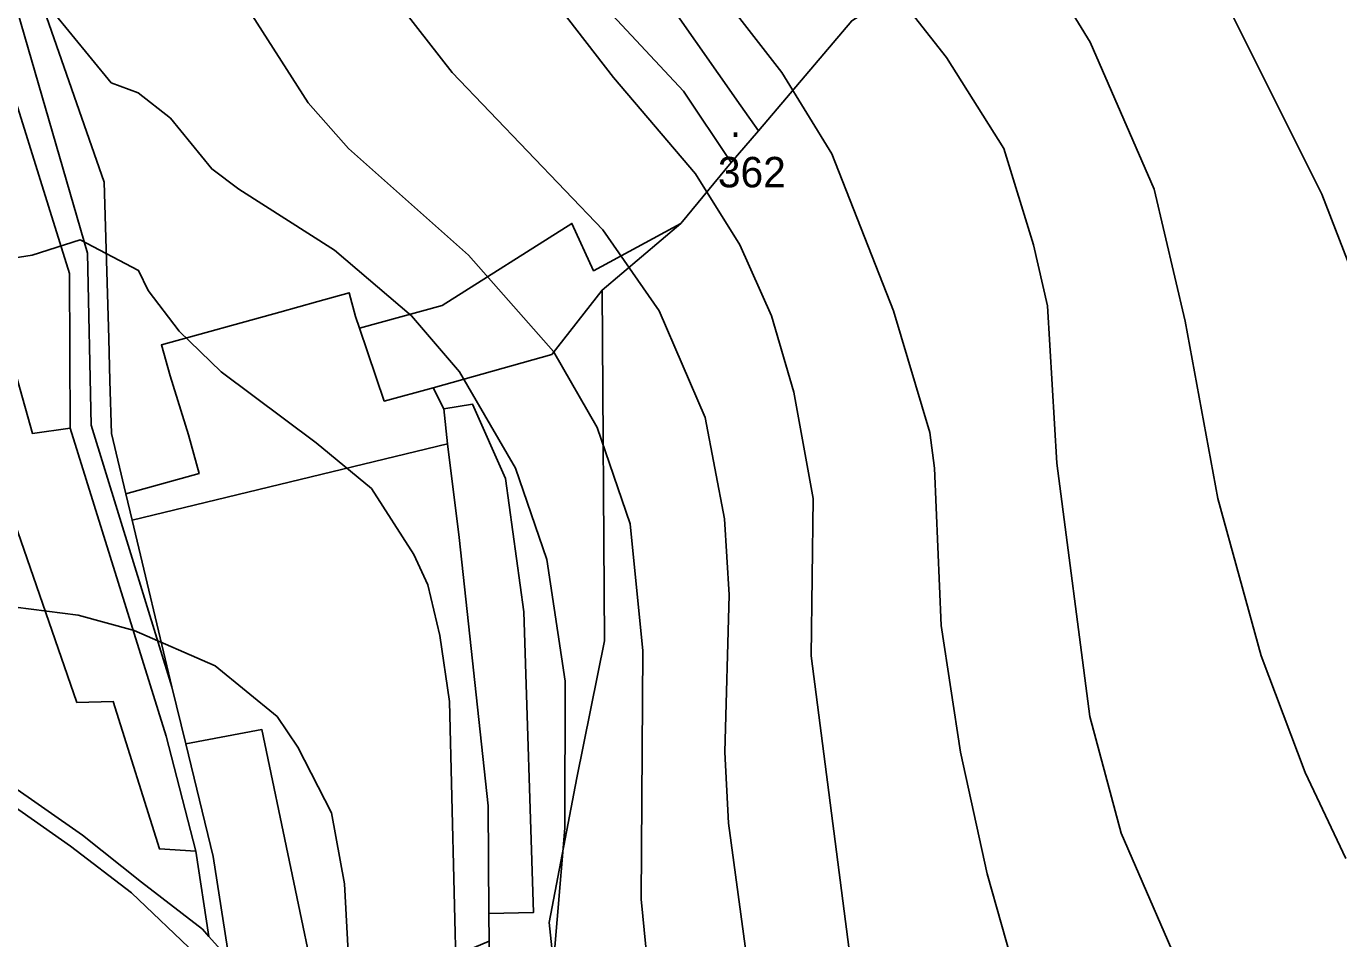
# Model space of a CAD drawing. Extents: x -510989 to -501240, y -1184665 to -1176089.
# Drawn here: x -503705.3 to -503446.5, y -1180643.8 to -1180463.9 of the extents above; entities that cross this region are included whole.
import ezdxf

# ---------------------------------------------------------------- set-up
doc = ezdxf.new("R2010")
doc.units = 0
for name, color, linetype in [('lesni_pozemek', 7, 'Continuous'), ('orna_puda', 7, 'Continuous'), ('ostatni_plocha_x_draha', 7, 'Continuous'), ('ostatni_plocha_x_neplodna_puda', 7, 'Continuous'), ('ostatni_plocha_x_ostatni_komunikace', 7, 'Continuous'), ('STAV_zaplavove_uzemi', 7, 'Continuous'), ('trvaly_travni_porost', 7, 'Continuous'), ('vrstevnice_01', 7, 'Continuous'), ('vrstevnice_02', 7, 'Continuous'), ('vrstevnice_05', 7, 'Continuous'), ('zastavena_plocha_a_nadvori', 7, 'Continuous')]:
    doc.layers.add(name, color=color, linetype=linetype)

msp = doc.modelspace()

# ---------------------------------------------------------------- linework, layer by layer
at = {"layer": 'lesni_pozemek'}
msp.add_lwpolyline([(-503433.41, -1180812.64), (-503498.1, -1180816.62), (-503533.5, -1180803.41), (-503563.79, -1180785.56), (-503588.48, -1180762.44), (-503599.05, -1180753.9), (-503594.94, -1180744.02), (-503593.51, -1180722.84), (-503602.15, -1180640.58), (-503596.73, -1180612.04), (-503591.25, -1180585.06), (-503591.68, -1180515.89), (-503576.18, -1180502.75), (-503566.29, -1180490.75), (-503560.9, -1180484.48), (-503542.5, -1180462.78)], dxfattribs=at)
msp.add_lwpolyline([(-503601.64, -1180528.62), (-503591.68, -1180515.89), (-503591.25, -1180585.06), (-503596.73, -1180612.04), (-503602.15, -1180640.58), (-503593.51, -1180722.84), (-503594.94, -1180744.02), (-503599.05, -1180753.9), (-503608.56, -1180746.23), (-503608.97, -1180738.78), (-503614.4, -1180681.22), (-503614.02, -1180644.27), (-503614.06, -1180638.81), (-503605.22, -1180638.61), (-503607.13, -1180579.36), (-503610.75, -1180553.06), (-503617.26, -1180538.39), (-503622.95, -1180539.29), (-503625.01, -1180535.17)], close=True, dxfattribs=at)
at = {"layer": 'orna_puda'}
msp.add_lwpolyline([(-503622.22, -1180546.23), (-503619.89, -1180564.68), (-503614.22, -1180617.56), (-503614.06, -1180638.81), (-503614.02, -1180644.27), (-503616.98, -1180645.53), (-503647.37, -1180657.2), (-503658.78, -1180602.56), (-503673.81, -1180605.35), (-503676.52, -1180594.14), (-503684.4, -1180561.26)], close=True, dxfattribs=at)
at = {"layer": 'ostatni_plocha_x_draha'}
msp.add_lwpolyline([(-503728.04, -1180603.41), (-503696.54, -1180625.52), (-503684.47, -1180634.75), (-503671.84, -1180646.84), (-503660.86, -1180660.05), (-503645.78, -1180680.44), (-503636.8, -1180694.49), (-503624.93, -1180717.25), (-503613.95, -1180741.52), (-503608.56, -1180746.23), (-503599.05, -1180753.9), (-503588.48, -1180762.44), (-503563.79, -1180785.56), (-503533.5, -1180803.41), (-503498.1, -1180816.62), (-503433.41, -1180812.64)], dxfattribs=at)
at = {"layer": 'ostatni_plocha_x_neplodna_puda'}
for points in [[(-503647.82, -1180372.96), (-503618.88, -1180401.57), (-503608.17, -1180417.04), (-503564.35, -1180479.57), (-503560.9, -1180484.48), (-503566.29, -1180490.75), (-503575.67, -1180476.65), (-503591.61, -1180459.66), (-503614.95, -1180419.46), (-503652.8, -1180378.11)], [(-503719.8, -1180430.97), (-503713.65, -1180426.52), (-503689.92, -1180494.6), (-503689, -1180525.44), (-503688.75, -1180533.78), (-503688.45, -1180544.17), (-503685.65, -1180556.05), (-503684.4, -1180561.26), (-503676.52, -1180594.14), (-503692.47, -1180542.56), (-503693.19, -1180508.59), (-503706.98, -1180460.95)], [(-503622.95, -1180539.29), (-503617.26, -1180538.39), (-503610.75, -1180553.06), (-503607.13, -1180579.36), (-503605.22, -1180638.61), (-503614.06, -1180638.81), (-503614.22, -1180617.56), (-503619.89, -1180564.68), (-503622.22, -1180546.23)]]:
    msp.add_lwpolyline(points, close=True, dxfattribs=at)
at = {"layer": 'ostatni_plocha_x_ostatni_komunikace'}
for points in [[(-503706.98, -1180460.95), (-503693.19, -1180508.59), (-503692.47, -1180542.56), (-503676.52, -1180594.14), (-503673.81, -1180605.35), (-503668.4, -1180627.57), (-503665.24, -1180647.8), (-503669.23, -1180643.33), (-503671.81, -1180626.52), (-503677.64, -1180603.85), (-503696.59, -1180543.15), (-503696.75, -1180512.63), (-503713.01, -1180460.58)], [(-503716.52, -1180607.77), (-503694.15, -1180623.39), (-503682.52, -1180632.67), (-503670.51, -1180641.89), (-503669.23, -1180643.33), (-503665.24, -1180647.8), (-503656.86, -1180657.22), (-503646.02, -1180671.82), (-503641.54, -1180677.86), (-503633.96, -1180692.44), (-503622.33, -1180715.28), (-503610.42, -1180739.1), (-503608.97, -1180738.78), (-503608.56, -1180746.23), (-503613.95, -1180741.52), (-503624.93, -1180717.25), (-503636.8, -1180694.49), (-503645.78, -1180680.44), (-503660.86, -1180660.05), (-503671.84, -1180646.84), (-503684.47, -1180634.75), (-503696.54, -1180625.52), (-503728.04, -1180603.41)]]:
    msp.add_lwpolyline(points, dxfattribs=at)
at = {"layer": 'STAV_zaplavove_uzemi'}
for points in [[(-504540.1, -1180857.4), (-504577.6, -1180869.9), (-504578.56, -1180860.28), (-504550.67, -1180843.94), (-504523.75, -1180837.2), (-504478.55, -1180823.74), (-504444.9, -1180804.51), (-504446.82, -1180793.93), (-504446.82, -1180779.51), (-504445.86, -1180755.47), (-504441.05, -1180745.85), (-504426.63, -1180754.51), (-504417.97, -1180766.04), (-504413.17, -1180777.58), (-504398.74, -1180788.16), (-504367.97, -1180786.24), (-504329.51, -1180770.85), (-504283.35, -1180754.51), (-504262.2, -1180724.7), (-504238.16, -1180694.89), (-504218.92, -1180663.15), (-504185.27, -1180631.42), (-504166.04, -1180606.42), (-504143.92, -1180591.03), (-504113.15, -1180572.76), (-504085.26, -1180570.84), (-504067.95, -1180564.11), (-504042.95, -1180584.3), (-504041.99, -1180609.3), (-504034.29, -1180620.84), (-504019.87, -1180632.38), (-503985.25, -1180627.57), (-503970.83, -1180622.77), (-503966.98, -1180607.38), (-503969.87, -1180574.69), (-503950.64, -1180559.3), (-503899.67, -1180566.99), (-503832.36, -1180592), (-503773.38, -1180619.38), (-503737.54, -1180645.61), (-503699.95, -1180679.7), (-503682.47, -1180704.18), (-503669.35, -1180719.04), (-503664.11, -1180725.16), (-503685.09, -1180722.54), (-503689.46, -1180721.66), (-503691.21, -1180741.77), (-503665.86, -1180776.74), (-503654.49, -1180807.33), (-503622.15, -1180837.93), (-503605.54, -1180857.16), (-503581.94, -1180873.77), (-503569.7, -1180887.76), (-503551.34, -1180899.12), (-503533.86, -1180905.24), (-503519.87, -1180914.86), (-503521.62, -1180886.01), (-503509.38, -1180869.4), (-503486.65, -1180862.41), (-503463.92, -1180863.28), (-503442.94, -1180864.15), (-503421.09, -1180871.15), (-503407.1, -1180879.02), (-503403.6, -1180885.13), (-503432.45, -1180912.23), (-503450.81, -1180934.96), (-503458.68, -1180948.07), (-503460.51, -1180958), (-503445.13, -1180968.57), (-503429.74, -1180958.96), (-503410.51, -1180930.11), (-503389.35, -1180907.03), (-503369.16, -1180886.84), (-503347.04, -1180874.34), (-503333.58, -1180868.57), (-503300.89, -1180867.61), (-503271.08, -1180854.15), (-503218.19, -1180816.64), (-503177.8, -1180772.41), (-503136.45, -1180737.79), (-503127.8, -1180727.21), (-503108.57, -1180722.41), (-503094.14, -1180728.18), (-503074.91, -1180728.18), (-503051.83, -1180714.71), (-503035.48, -1180702.21), (-503022.02, -1180736.83), (-503014.33, -1180767.6), (-503006.64, -1180784.91), (-502997.02, -1180789.72), (-502932.59, -1180779.14)], [(-503467.11, -1180958.89), (-503446.16, -1180976.27), (-503422.56, -1181000.75), (-503413.82, -1180964.9), (-503405.08, -1180934.31), (-503373.61, -1180894.97), (-503323.78, -1180883.6), (-503227.62, -1180870.49), (-503138.45, -1180849.51), (-503112.23, -1180846.02), (-503065.02, -1180821.54), (-503029.18, -1180810.17), (-502993.77, -1180796.84), (-502936.08, -1180789.15), (-502875.5, -1180775.69), (-502836.07, -1180734.34), (-502817.61, -1180686.88), (-502812.32, -1180643.52), (-502796.45, -1180601.21), (-502773.18, -1180571.59), (-502747.8, -1180553.61)], [(-503691.1, -1180709.63), (-503698.14, -1180689.92), (-503726.29, -1180661.77), (-503758.67, -1180635.02), (-503793.87, -1180613.9), (-503848.78, -1180591.37), (-503885.38, -1180575.88), (-503937.22, -1180564.11), (-503952.58, -1180564.11), (-503964.1, -1180580.75), (-503962.82, -1180602.51), (-503964.1, -1180625.54), (-503990.97, -1180635.78), (-504028.09, -1180635.78), (-504080.57, -1180656.26), (-504118.96, -1180675.46), (-504153.52, -1180702.34), (-504177.84, -1180745.85), (-504193.2, -1180768.89), (-504226.47, -1180789.37), (-504318.63, -1180820.09), (-504383.9, -1180844.41), (-504463.25, -1180867.44), (-504524.69, -1180885.36), (-504582.26, -1180902.78), (-504631.98, -1180942.98), (-504690.15, -1180991.64), (-504735.64, -1181042.41), (-504756.79, -1181076.26), (-504777.95, -1181112.22)], [(-502723.47, -1180576.88), (-502750.97, -1180610.73), (-502772.12, -1180647.75), (-502783.76, -1180692.17), (-502790.11, -1180735.54), (-502816.55, -1180769.39), (-502838.76, -1180789.49), (-502880.02, -1180813.82), (-502947.71, -1180825.45), (-502980.5, -1180833.91), (-503008.01, -1180838.14), (-503027.04, -1180827.57), (-503058.78, -1180840.26), (-503097.92, -1180865.65), (-503133.88, -1180877.28), (-503224.85, -1180888.92), (-503331.68, -1180909.01), (-503349.66, -1180914.3), (-503380.34, -1180944.98), (-503395.15, -1180996.81), (-503404.67, -1181054.99), (-503414.18, -1181088.83), (-503405.74, -1181137.71), (-503341.21, -1181192.71), (-503275.63, -1181213.86), (-503238.61, -1181228.67), (-503221.69, -1181245.6), (-503229.09, -1181273.1), (-503244.96, -1181310.12), (-503251.3, -1181333.39), (-503243.9, -1181363.01), (-503246.02, -1181393.68), (-503244.96, -1181433.88), (-503251.3, -1181477.25), (-503261.88, -1181518.5), (-503269.29, -1181530.14), (-503299, -1181579.21), (-503326.93, -1181610.62), (-503351.36, -1181638.55), (-503381.61, -1181666.47), (-503397.91, -1181682.76), (-503420.01, -1181721.16), (-503428.16, -1181736.28), (-503464.23, -1181735.12), (-503497.97, -1181758.39), (-503482.84, -1181800.28), (-503460.74, -1181841), (-503407.53, -1181883.86), (-503369.52, -1181914.83), (-503348.4, -1181945.81), (-503334.32, -1181976.78), (-503286.45, -1182017.61), (-503224.5, -1182073.92), (-503185.08, -1182121.79), (-503159.74, -1182180.92), (-503125.16, -1182269.48), (-503118.18, -1182319.52), (-503118.18, -1182384.67), (-503122.84, -1182470.78), (-503133.31, -1182562.7), (-503147.27, -1182666.25), (-503152.24, -1182800.82), (-503140.98, -1182878.25), (-503110, -1182947.24), (-503050.82, -1183014.1), (-502950.75, -1183132.78), (-502862.33, -1183242.16), (-502789.02, -1183301.5), (-502594.33, -1183372.67), (-502552.52, -1183394.35), (-502521.54, -1183433.06), (-502481.28, -1183546.12), (-502442.56, -1183663.81), (-502399.2, -1183755.19), (-502318.67, -1183838.81), (-502270.66, -1183889.92), (-502173.29, -1183977.22)]]:
    msp.add_spline(points, degree=3, dxfattribs=at)
at = {"layer": 'trvaly_travni_porost'}
for points in [[(-503550.9, -1180324.16), (-503471.79, -1180425.91), (-503524.31, -1180459.37), (-503529.62, -1180454.54), (-503542.5, -1180462.78), (-503560.9, -1180484.48), (-503564.35, -1180479.57), (-503608.17, -1180417.04), (-503618.88, -1180401.57)], [(-503726.48, -1180426.71), (-503713.01, -1180460.58), (-503696.75, -1180512.63), (-503696.59, -1180543.15), (-503704.02, -1180544.16), (-503717.04, -1180497.98), (-503725.47, -1180464.73), (-503729.53, -1180448.69), (-503724.05, -1180438.14)], [(-503729.53, -1180448.69), (-503725.47, -1180464.73), (-503733.78, -1180467.17), (-503723.22, -1180510.94), (-503709.35, -1180556.54), (-503695.26, -1180597.21), (-503688.13, -1180596.99), (-503679.01, -1180626.08), (-503671.81, -1180626.52), (-503669.23, -1180643.33), (-503670.51, -1180641.89), (-503682.52, -1180632.67), (-503694.15, -1180623.39), (-503716.52, -1180607.77), (-503729.16, -1180561.58), (-503740.31, -1180529.44), (-503744.57, -1180506.85), (-503747.73, -1180484.15), (-503746.91, -1180439.71)], [(-503725.47, -1180464.73), (-503717.04, -1180497.98), (-503704.02, -1180544.16), (-503696.59, -1180543.15), (-503677.64, -1180603.85), (-503671.81, -1180626.52), (-503679.01, -1180626.08), (-503688.13, -1180596.99), (-503695.26, -1180597.21), (-503709.35, -1180556.54), (-503723.22, -1180510.94), (-503733.78, -1180467.17)], [(-503576.18, -1180502.75), (-503591.68, -1180515.89), (-503601.64, -1180528.62), (-503625.01, -1180535.17), (-503634.68, -1180537.78), (-503639.55, -1180523.37), (-503623.25, -1180518.96), (-503597.66, -1180502.74), (-503593.4, -1180512.09)], [(-503673.81, -1180605.35), (-503658.78, -1180602.56), (-503647.37, -1180657.2), (-503646.02, -1180671.82), (-503656.86, -1180657.22), (-503665.24, -1180647.8), (-503668.4, -1180627.57)]]:
    msp.add_lwpolyline(points, close=True, dxfattribs=at)
msp.add_lwpolyline([(-503591.61, -1180459.66), (-503575.67, -1180476.65), (-503566.29, -1180490.75), (-503576.18, -1180502.75), (-503593.4, -1180512.09), (-503597.66, -1180502.74), (-503623.25, -1180518.96), (-503639.55, -1180523.37), (-503640.31, -1180521.1), (-503641.61, -1180516.43), (-503647.78, -1180518.14), (-503655.27, -1180520.22), (-503678.59, -1180526.69), (-503676.9, -1180532.77), (-503673.26, -1180544.45), (-503671.17, -1180552.07), (-503685.65, -1180556.05), (-503688.45, -1180544.17), (-503688.75, -1180533.78), (-503689, -1180525.44), (-503689.92, -1180494.6), (-503713.65, -1180426.52)], dxfattribs=at)
at = {"layer": 'vrstevnice_01'}
for points in [[(-503446.19, -1180688), (-503469.31, -1180664), (-503475.91, -1180654), (-503489.41, -1180623), (-503495.59, -1180600), (-503502.09, -1180550), (-503503.91, -1180519), (-503506.69, -1180507), (-503512.5, -1180488), (-503523.81, -1180470), (-503543.5, -1180445)], [(-503473.31, -1180450), (-503449.81, -1180497), (-503442.09, -1180517)], [(-503428.31, -1180810), (-503448.09, -1180803), (-503490.91, -1180791), (-503512.09, -1180781), (-503525.09, -1180773), (-503544.09, -1180757), (-503555.31, -1180739), (-503569.41, -1180712), (-503577.69, -1180688), (-503579.81, -1180679), (-503584, -1180636), (-503583.69, -1180587), (-503586.19, -1180562), (-503592.69, -1180543), (-503601.31, -1180528), (-503618.09, -1180509), (-503641.69, -1180488), (-503649.69, -1180479), (-503661.81, -1180460)], [(-503441.5, -1180746), (-503490.81, -1180725), (-503499.09, -1180720), (-503516.31, -1180704), (-503526.81, -1180691), (-503534.31, -1180675), (-503543, -1180646), (-503550.5, -1180588), (-503550.09, -1180557), (-503553.91, -1180536), (-503558.31, -1180521), (-503564.59, -1180507), (-503573.31, -1180493), (-503589.5, -1180474), (-503600.31, -1180460)], [(-503710.31, -1180510), (-503704.09, -1180509), (-503694.59, -1180506), (-503683.09, -1180512), (-503681.19, -1180516), (-503675.09, -1180524), (-503666.81, -1180532), (-503648.09, -1180546), (-503637.19, -1180555), (-503628.81, -1180568), (-503626.09, -1180574), (-503623.69, -1180584), (-503621.81, -1180597), (-503619.5, -1180691)]]:
    msp.add_lwpolyline(points, dxfattribs=at)
at = {"layer": 'vrstevnice_02'}
for points in [[(-503523.69, -1180421), (-503495.5, -1180467), (-503482.91, -1180496), (-503476.81, -1180522), (-503470.31, -1180557), (-503461.81, -1180588), (-503453.09, -1180611), (-503445.09, -1180628)], [(-503426, -1180827), (-503490, -1180814), (-503543.59, -1180790), (-503573.31, -1180767), (-503577.31, -1180762), (-503586.81, -1180743), (-503594.5, -1180722), (-503600.41, -1180694), (-503602.09, -1180658), (-503599.09, -1180622), (-503599, -1180593), (-503602.59, -1180569), (-503608.81, -1180551), (-503619.81, -1180532), (-503629.31, -1180521), (-503644.5, -1180508), (-503663.31, -1180496), (-503668.69, -1180492), (-503676.81, -1180482), (-503683.19, -1180477), (-503688.5, -1180475), (-503704, -1180456)], [(-503571, -1180454), (-503556.31, -1180473), (-503546.41, -1180489), (-503534.31, -1180520), (-503527.09, -1180544), (-503526.19, -1180551), (-503524.91, -1180582), (-503521.09, -1180607), (-503515.81, -1180631), (-503510.19, -1180651), (-503499.5, -1180672), (-503489.19, -1180686), (-503472.19, -1180705), (-503466.81, -1180708), (-503442.5, -1180720)], [(-503630.59, -1180461), (-503621.31, -1180473), (-503591.59, -1180504), (-503580.5, -1180520), (-503571.41, -1180541), (-503567.59, -1180561), (-503566.69, -1180576), (-503567.5, -1180607), (-503566.81, -1180621), (-503562.5, -1180653), (-503553.91, -1180683), (-503550, -1180694)], [(-503639.81, -1180683), (-503642.5, -1180633), (-503645.09, -1180619), (-503651.69, -1180606), (-503655.81, -1180600), (-503668, -1180590), (-503684, -1180583), (-503695, -1180580), (-503710.5, -1180578)]]:
    msp.add_lwpolyline(points, dxfattribs=at)
at = {"layer": 'zastavena_plocha_a_nadvori'}
msp.add_lwpolyline([(-503641.61, -1180516.43), (-503640.31, -1180521.1), (-503639.55, -1180523.37), (-503634.68, -1180537.78), (-503625.01, -1180535.17), (-503622.95, -1180539.29), (-503622.22, -1180546.23), (-503684.4, -1180561.26), (-503685.65, -1180556.05), (-503671.17, -1180552.07), (-503673.26, -1180544.45), (-503676.9, -1180532.77), (-503678.59, -1180526.69), (-503655.27, -1180520.22), (-503647.78, -1180518.14)], close=True, dxfattribs=at)

# ---------------------------------------------------------------- texts
at = {"layer": 'vrstevnice_05'}
for s, p in [('.', (-503566.55, -1180485.7)), ('362', (-503568.9, -1180495.63))]:
    msp.add_text(s, height=6, dxfattribs=at).set_placement(p)

doc.saveas('drawing.dxf')
